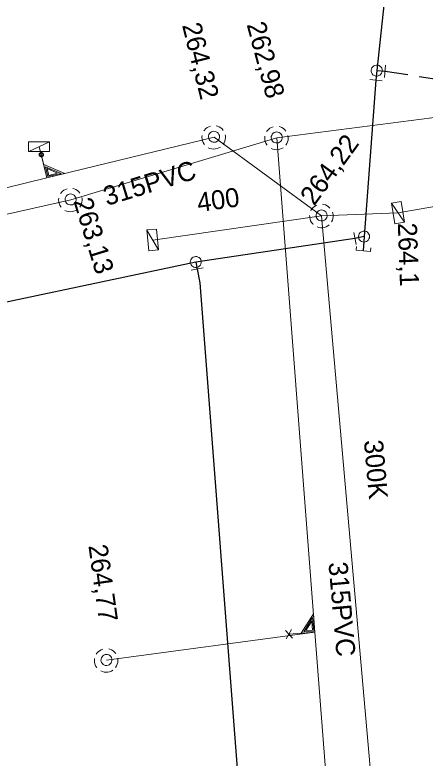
# Model space of a CAD drawing. Extents: x -732096 to -731933, y -1048703 to -1047964.
# Drawn here: x -732069.85 to -732052.65, y -1048415.69 to -1048384.52 of the extents above; entities that cross this region are included whole.
import ezdxf

# ---------------------------------------------------------------- set-up
doc = ezdxf.new("R2010")
doc.units = 0
doc.header["$LTSCALE"] = 0.32
doc.linetypes.add('LONG_DASHED', pattern=[7.5, 6, -1.5])
doc.linetypes.add('MEDIUM_DASHED', pattern=[4.5, 3, -1.5])
doc.layers.add('1', color=7, linetype='Continuous')
for name, color, linetype, lineweight in [('18', 7, 'Continuous', 13), ('20', 7, 'Continuous', 13), ('49', 7, 'Continuous', 13), ('8', 7, 'Continuous', 13)]:
    doc.layers.add(name, color=color, linetype=linetype, lineweight=lineweight)

msp = doc.modelspace()

# ---------------------------------------------------------------- linework, layer by layer
at = {"layer": '18'}
for p, q in [((-732069.271, -1048390.25), (-732068.397, -1048389.838)), ((-732054.062, -1048392.419), (-732053.508, -1048393.211)), ((-732064.32, -1048393.539), (-732063.829, -1048394.371)), ((-732058.507, -1048410.339), (-732058.213, -1048410.653)), ((-732058.468, -1048410.676), (-732058.253, -1048410.288))]:
    msp.add_line(p, q, dxfattribs=at)
for points in [[(-732061.653, -1048389.177), (-732061.724, -1048389.205), (-732061.791, -1048389.244), (-732061.851, -1048389.292), (-732061.902, -1048389.349), (-732061.926, -1048389.383)], [(-732061.112, -1048389.36), (-732061.162, -1048389.302), (-732061.22, -1048389.252), (-732061.285, -1048389.211), (-732061.356, -1048389.182), (-732061.405, -1048389.168)], [(-732059.023, -1048389.207), (-732059.094, -1048389.235), (-732059.161, -1048389.274), (-732059.221, -1048389.322), (-732059.272, -1048389.379), (-732059.296, -1048389.413)], [(-732058.482, -1048389.39), (-732058.532, -1048389.332), (-732058.59, -1048389.282), (-732058.655, -1048389.241), (-732058.726, -1048389.212), (-732058.775, -1048389.198)], [(-732061.998, -1048389.569), (-732062.004, -1048389.646), (-732061.999, -1048389.723), (-732061.982, -1048389.798), (-732061.953, -1048389.869), (-732061.913, -1048389.935), (-732061.897, -1048389.957)], [(-732061.117, -1048389.946), (-732061.076, -1048389.881), (-732061.045, -1048389.811), (-732061.026, -1048389.736), (-732061.018, -1048389.66), (-732061.023, -1048389.583), (-732061.029, -1048389.548)], [(-732059.368, -1048389.599), (-732059.374, -1048389.676), (-732059.369, -1048389.753), (-732059.352, -1048389.828), (-732059.323, -1048389.899), (-732059.282, -1048389.965), (-732059.267, -1048389.987)], [(-732058.487, -1048389.976), (-732058.446, -1048389.911), (-732058.415, -1048389.841), (-732058.396, -1048389.766), (-732058.388, -1048389.69), (-732058.393, -1048389.613), (-732058.399, -1048389.578)], [(-732061.74, -1048390.086), (-732061.67, -1048390.117), (-732061.595, -1048390.136), (-732061.519, -1048390.143), (-732061.442, -1048390.138), (-732061.367, -1048390.121), (-732061.295, -1048390.093), (-732061.235, -1048390.058)], [(-732059.11, -1048390.116), (-732059.04, -1048390.147), (-732058.965, -1048390.166), (-732058.889, -1048390.173), (-732058.812, -1048390.168), (-732058.737, -1048390.151), (-732058.665, -1048390.123), (-732058.605, -1048390.088)], [(-732068.763, -1048390.288), (-732068.503, -1048391.352), (-732067.754, -1048391.169), (-732068.64, -1048390.79)], [(-732068.562, -1048390.894), (-732068.464, -1048391.298), (-732067.914, -1048391.163), (-732068.563, -1048390.892)], [(-732068.497, -1048390.963), (-732068.428, -1048391.247), (-732068.067, -1048391.159), (-732068.498, -1048390.964)], [(-732067.122, -1048391.99), (-732067.172, -1048391.932), (-732067.23, -1048391.882), (-732067.295, -1048391.841), (-732067.366, -1048391.812), (-732067.415, -1048391.798)], [(-732067.663, -1048391.807), (-732067.734, -1048391.835), (-732067.801, -1048391.874), (-732067.861, -1048391.922), (-732067.912, -1048391.979), (-732067.936, -1048392.013)], [(-732068.008, -1048392.199), (-732068.014, -1048392.276), (-732068.009, -1048392.353), (-732067.992, -1048392.428), (-732067.963, -1048392.499), (-732067.923, -1048392.565), (-732067.907, -1048392.587)], [(-732067.127, -1048392.576), (-732067.086, -1048392.511), (-732067.055, -1048392.441), (-732067.036, -1048392.366), (-732067.028, -1048392.29), (-732067.033, -1048392.213), (-732067.039, -1048392.178)], [(-732067.75, -1048392.716), (-732067.68, -1048392.747), (-732067.605, -1048392.766), (-732067.529, -1048392.773), (-732067.452, -1048392.768), (-732067.377, -1048392.751), (-732067.305, -1048392.723), (-732067.245, -1048392.688)], [(-732057.196, -1048392.499), (-732057.263, -1048392.535), (-732057.325, -1048392.582), (-732057.378, -1048392.636), (-732057.422, -1048392.699), (-732057.442, -1048392.736)], [(-732056.637, -1048392.616), (-732056.693, -1048392.564), (-732056.757, -1048392.521), (-732056.826, -1048392.488), (-732056.9, -1048392.468), (-732056.95, -1048392.46)], [(-732057.491, -1048392.929), (-732057.488, -1048393.006), (-732057.474, -1048393.082), (-732057.448, -1048393.154), (-732057.411, -1048393.221), (-732057.363, -1048393.282), (-732057.345, -1048393.302)], [(-732056.572, -1048393.198), (-732056.539, -1048393.129), (-732056.516, -1048393.055), (-732056.506, -1048392.979), (-732056.507, -1048392.902), (-732056.522, -1048392.827), (-732056.532, -1048392.792)], [(-732057.174, -1048393.411), (-732057.1, -1048393.434), (-732057.024, -1048393.444), (-732056.947, -1048393.442), (-732056.871, -1048393.428), (-732056.799, -1048393.402), (-732056.731, -1048393.365), (-732056.675, -1048393.323)], [(-732058.366, -1048410.49), (-732057.273, -1048410.406), (-732057.333, -1048409.637), (-732057.85, -1048410.45)], [(-732057.736, -1048410.39), (-732057.321, -1048410.358), (-732057.365, -1048409.795), (-732057.737, -1048410.39)], [(-732057.656, -1048410.337), (-732057.366, -1048410.315), (-732057.394, -1048409.945), (-732057.656, -1048410.339)], [(-732066.163, -1048411.117), (-732066.234, -1048411.145), (-732066.301, -1048411.184), (-732066.361, -1048411.232), (-732066.412, -1048411.289), (-732066.436, -1048411.323)], [(-732065.622, -1048411.3), (-732065.672, -1048411.242), (-732065.73, -1048411.192), (-732065.795, -1048411.151), (-732065.866, -1048411.122), (-732065.915, -1048411.108)], [(-732066.508, -1048411.509), (-732066.514, -1048411.586), (-732066.509, -1048411.663), (-732066.492, -1048411.738), (-732066.463, -1048411.809), (-732066.423, -1048411.875), (-732066.407, -1048411.897)], [(-732065.627, -1048411.886), (-732065.586, -1048411.821), (-732065.555, -1048411.751), (-732065.536, -1048411.676), (-732065.528, -1048411.6), (-732065.533, -1048411.523), (-732065.539, -1048411.488)], [(-732066.25, -1048412.026), (-732066.18, -1048412.057), (-732066.105, -1048412.076), (-732066.029, -1048412.083), (-732065.952, -1048412.078), (-732065.877, -1048412.061), (-732065.805, -1048412.033), (-732065.745, -1048411.998)]]:
    msp.add_lwpolyline(points, dxfattribs=at)
for points in [[(-732061.269, -1048389.629), (-732061.275, -1048389.577), (-732061.293, -1048389.527), (-732061.321, -1048389.483), (-732061.359, -1048389.446), (-732061.404, -1048389.419), (-732061.454, -1048389.403), (-732061.506, -1048389.398), (-732061.558, -1048389.405), (-732061.607, -1048389.424), (-732061.651, -1048389.454), (-732061.686, -1048389.493), (-732061.712, -1048389.538), (-732061.727, -1048389.589), (-732061.73, -1048389.641), (-732061.722, -1048389.693), (-732061.701, -1048389.741), (-732061.671, -1048389.784), (-732061.631, -1048389.819), (-732061.585, -1048389.843), (-732061.534, -1048389.857), (-732061.482, -1048389.859), (-732061.43, -1048389.849), (-732061.382, -1048389.827), (-732061.34, -1048389.795), (-732061.307, -1048389.755), (-732061.283, -1048389.708), (-732061.271, -1048389.657)], [(-732058.639, -1048389.659), (-732058.645, -1048389.607), (-732058.663, -1048389.557), (-732058.691, -1048389.513), (-732058.729, -1048389.476), (-732058.774, -1048389.449), (-732058.824, -1048389.433), (-732058.876, -1048389.428), (-732058.928, -1048389.435), (-732058.977, -1048389.454), (-732059.021, -1048389.484), (-732059.056, -1048389.523), (-732059.082, -1048389.568), (-732059.097, -1048389.619), (-732059.1, -1048389.671), (-732059.092, -1048389.723), (-732059.071, -1048389.771), (-732059.041, -1048389.814), (-732059.001, -1048389.849), (-732058.955, -1048389.873), (-732058.904, -1048389.887), (-732058.852, -1048389.889), (-732058.8, -1048389.879), (-732058.752, -1048389.857), (-732058.71, -1048389.825), (-732058.677, -1048389.785), (-732058.653, -1048389.738), (-732058.641, -1048389.687)], [(-732069.275, -1048389.838), (-732068.401, -1048389.838), (-732068.401, -1048390.25), (-732069.275, -1048390.25)], [(-732068.649, -1048390.357), (-732068.662, -1048390.326), (-732068.686, -1048390.302), (-732068.716, -1048390.288), (-732068.749, -1048390.286), (-732068.781, -1048390.295), (-732068.808, -1048390.315), (-732068.827, -1048390.343), (-732068.834, -1048390.376), (-732068.83, -1048390.409), (-732068.814, -1048390.439), (-732068.789, -1048390.46), (-732068.758, -1048390.472), (-732068.724, -1048390.472), (-732068.693, -1048390.461), (-732068.667, -1048390.44), (-732068.651, -1048390.41), (-732068.646, -1048390.377)], [(-732068.674, -1048390.365), (-732068.687, -1048390.34), (-732068.709, -1048390.321), (-732068.735, -1048390.313), (-732068.764, -1048390.318), (-732068.787, -1048390.333), (-732068.803, -1048390.357), (-732068.808, -1048390.385), (-732068.8, -1048390.412), (-732068.781, -1048390.434), (-732068.756, -1048390.446), (-732068.727, -1048390.447), (-732068.702, -1048390.437), (-732068.683, -1048390.416), (-732068.673, -1048390.389)], [(-732067.279, -1048392.259), (-732067.285, -1048392.207), (-732067.303, -1048392.157), (-732067.331, -1048392.113), (-732067.369, -1048392.076), (-732067.414, -1048392.049), (-732067.464, -1048392.033), (-732067.516, -1048392.028), (-732067.568, -1048392.035), (-732067.617, -1048392.054), (-732067.661, -1048392.084), (-732067.696, -1048392.123), (-732067.722, -1048392.168), (-732067.737, -1048392.219), (-732067.74, -1048392.271), (-732067.732, -1048392.323), (-732067.711, -1048392.371), (-732067.681, -1048392.414), (-732067.641, -1048392.449), (-732067.595, -1048392.473), (-732067.544, -1048392.487), (-732067.492, -1048392.489), (-732067.44, -1048392.479), (-732067.392, -1048392.457), (-732067.35, -1048392.425), (-732067.317, -1048392.385), (-732067.293, -1048392.338), (-732067.281, -1048392.287)], [(-732053.656, -1048392.346), (-732053.509, -1048393.207), (-732053.915, -1048393.277), (-732054.062, -1048392.416)], [(-732056.757, -1048392.929), (-732056.764, -1048392.877), (-732056.781, -1048392.827), (-732056.809, -1048392.783), (-732056.848, -1048392.746), (-732056.892, -1048392.719), (-732056.943, -1048392.703), (-732056.995, -1048392.698), (-732057.046, -1048392.705), (-732057.095, -1048392.724), (-732057.139, -1048392.754), (-732057.174, -1048392.793), (-732057.201, -1048392.838), (-732057.215, -1048392.889), (-732057.218, -1048392.941), (-732057.21, -1048392.993), (-732057.19, -1048393.041), (-732057.159, -1048393.084), (-732057.12, -1048393.119), (-732057.073, -1048393.143), (-732057.022, -1048393.157), (-732056.97, -1048393.159), (-732056.919, -1048393.149), (-732056.87, -1048393.127), (-732056.828, -1048393.095), (-732056.796, -1048393.055), (-732056.772, -1048393.008), (-732056.759, -1048392.957)], [(-732063.91, -1048393.497), (-732063.83, -1048394.367), (-732064.24, -1048394.405), (-732064.32, -1048393.535)], [(-732065.779, -1048411.569), (-732065.785, -1048411.517), (-732065.803, -1048411.467), (-732065.831, -1048411.423), (-732065.869, -1048411.386), (-732065.914, -1048411.359), (-732065.964, -1048411.343), (-732066.016, -1048411.338), (-732066.068, -1048411.345), (-732066.117, -1048411.364), (-732066.161, -1048411.394), (-732066.196, -1048411.433), (-732066.222, -1048411.478), (-732066.237, -1048411.529), (-732066.24, -1048411.581), (-732066.232, -1048411.633), (-732066.211, -1048411.681), (-732066.181, -1048411.724), (-732066.141, -1048411.759), (-732066.095, -1048411.783), (-732066.044, -1048411.797), (-732065.992, -1048411.799), (-732065.94, -1048411.789), (-732065.892, -1048411.767), (-732065.85, -1048411.735), (-732065.817, -1048411.695), (-732065.793, -1048411.648), (-732065.781, -1048411.597)]]:
    msp.add_lwpolyline(points, close=True, dxfattribs=at)
at = {"layer": '20'}
for p, q in [((-732067.51, -1048392.27), (-732058.87, -1048389.67)), ((-732067.51, -1048392.27), (-732058.87, -1048389.67)), ((-732061.5, -1048389.64), (-732056.989, -1048392.94)), ((-732061.5, -1048389.64), (-732056.989, -1048392.94)), ((-732064.07, -1048393.96), (-732056.989, -1048392.94)), ((-732064.07, -1048393.96), (-732056.989, -1048392.94)), ((-732056.989, -1048392.94), (-732053.78, -1048392.82)), ((-732056.989, -1048392.94), (-732053.78, -1048392.82)), ((-732053.92, -1048427.8), (-732056.989, -1048392.94)), ((-732053.92, -1048427.8), (-732056.989, -1048392.94))]:
    msp.add_line(p, q, dxfattribs=at)
at = {"layer": '20', "linetype": 'LONG_DASHED'}
msp.add_line((-732053.78, -1048392.82), (-732046.694, -1048391.564), dxfattribs=at)
msp.add_line((-732053.78, -1048392.82), (-732046.694, -1048391.564), dxfattribs=at)
at = {"layer": '20'}
for points in [[(-732058.87, -1048389.67), (-732043.269, -1048387.661), (-732032.557, -1048386.281), (-732028.59, -1048385.77)], [(-732058.87, -1048389.67), (-732043.269, -1048387.661), (-732032.557, -1048386.281), (-732028.59, -1048385.77)], [(-732081.93, -1048394.64), (-732075.683, -1048393.111), (-732068.504, -1048391.354), (-732061.5, -1048389.64)], [(-732081.93, -1048394.64), (-732075.683, -1048393.111), (-732068.504, -1048391.354), (-732061.5, -1048389.64)], [(-732055.579, -1048432.35), (-732056.217, -1048424.068), (-732057.272, -1048410.408), (-732058.87, -1048389.67)], [(-732055.579, -1048432.35), (-732056.217, -1048424.068), (-732057.272, -1048410.408), (-732058.87, -1048389.67)], [(-732092.436, -1048397.858), (-732079.917, -1048395.051), (-732073.24, -1048393.554), (-732067.51, -1048392.27)], [(-732092.436, -1048397.858), (-732079.917, -1048395.051), (-732073.24, -1048393.554), (-732067.51, -1048392.27)]]:
    msp.add_lwpolyline(points, dxfattribs=at)
at = {"layer": '49'}
for p, q in [((-732068.829, -1048390.04), (-732068.504, -1048391.354)), ((-732068.829, -1048390.04), (-732068.504, -1048391.354)), ((-732066.01, -1048411.58), (-732057.272, -1048410.408)), ((-732066.01, -1048411.58), (-732057.272, -1048410.408))]:
    msp.add_line(p, q, dxfattribs=at)
at = {"layer": '8'}
for p, q in [((-732054.303, -1048386.621), (-732054.354, -1048387.136)), ((-732054.451, -1048387.277), (-732054.966, -1048387.222)), ((-732055.539, -1048394.143), (-732055.638, -1048393.636)), ((-732061.951, -1048395.125), (-732062.458, -1048395.222))]:
    msp.add_line(p, q, dxfattribs=at)
at = {"layer": '8', "lineweight": 25}
for p, q in [((-732054.669, -1048386.855), (-732054.71, -1048387.25)), ((-732054.669, -1048386.855), (-732054.329, -1048386.88)), ((-732054.71, -1048387.25), (-732055.199, -1048393.814)), ((-732055.589, -1048393.89), (-732062.264, -1048394.892)), ((-732055.199, -1048393.814), (-732055.589, -1048393.89)), ((-732062.264, -1048394.892), (-732062.206, -1048395.174))]:
    msp.add_line(p, q, dxfattribs=at)
at = {"layer": '8', "linetype": 'MEDIUM_DASHED', "lineweight": 25}
for p, q in [((-732054.329, -1048386.88), (-732048.844, -1048387.71)), ((-732055.199, -1048393.814), (-732055.245, -1048394.411))]:
    msp.add_line(p, q, dxfattribs=at)
at = {"layer": '8', "lineweight": 25}
for points in [[(-732044.76, -1048309.89), (-732045.27, -1048311.67), (-732051.3, -1048355.421), (-732054.669, -1048386.855)], [(-732062.264, -1048394.892), (-732073.92, -1048397.341), (-732075.125, -1048397.594), (-732093.042, -1048401.194)], [(-732062.206, -1048395.174), (-732062.1, -1048395.76), (-732060.37, -1048418.12)]]:
    msp.add_lwpolyline(points, dxfattribs=at)
at = {"layer": '8'}
for points in [[(-732054.654, -1048386.624), (-732054.707, -1048386.624), (-732054.758, -1048386.637), (-732054.805, -1048386.66), (-732054.846, -1048386.694), (-732054.878, -1048386.736), (-732054.899, -1048386.784), (-732054.909, -1048386.835), (-732054.908, -1048386.887), (-732054.894, -1048386.938), (-732054.869, -1048386.985), (-732054.834, -1048387.024), (-732054.792, -1048387.054), (-732054.743, -1048387.075), (-732054.692, -1048387.083), (-732054.639, -1048387.081), (-732054.589, -1048387.065), (-732054.543, -1048387.04), (-732054.504, -1048387.004), (-732054.475, -1048386.961), (-732054.456, -1048386.911), (-732054.448, -1048386.86), (-732054.453, -1048386.807), (-732054.469, -1048386.757), (-732054.497, -1048386.712), (-732054.533, -1048386.675), (-732054.577, -1048386.646), (-732054.627, -1048386.629)], [(-732055.191, -1048393.582), (-732055.243, -1048393.584), (-732055.294, -1048393.598), (-732055.34, -1048393.623), (-732055.38, -1048393.658), (-732055.411, -1048393.7), (-732055.431, -1048393.749), (-732055.44, -1048393.8), (-732055.437, -1048393.853), (-732055.422, -1048393.903), (-732055.395, -1048393.949), (-732055.359, -1048393.987), (-732055.317, -1048394.017), (-732055.267, -1048394.036), (-732055.215, -1048394.043), (-732055.163, -1048394.039), (-732055.113, -1048394.022), (-732055.068, -1048393.995), (-732055.03, -1048393.958), (-732055.002, -1048393.914), (-732054.984, -1048393.865), (-732054.978, -1048393.813), (-732054.984, -1048393.76), (-732055.002, -1048393.711), (-732055.031, -1048393.666), (-732055.068, -1048393.63), (-732055.113, -1048393.603), (-732055.163, -1048393.587)], [(-732062.032, -1048394.881), (-732062.039, -1048394.829), (-732062.056, -1048394.779), (-732062.085, -1048394.735), (-732062.123, -1048394.698), (-732062.168, -1048394.671), (-732062.218, -1048394.655), (-732062.27, -1048394.65), (-732062.321, -1048394.657), (-732062.37, -1048394.676), (-732062.414, -1048394.706), (-732062.45, -1048394.745), (-732062.476, -1048394.79), (-732062.49, -1048394.841), (-732062.494, -1048394.893), (-732062.485, -1048394.945), (-732062.465, -1048394.993), (-732062.434, -1048395.036), (-732062.395, -1048395.071), (-732062.348, -1048395.095), (-732062.298, -1048395.109), (-732062.245, -1048395.111), (-732062.194, -1048395.101), (-732062.146, -1048395.079), (-732062.103, -1048395.047), (-732062.071, -1048395.007), (-732062.047, -1048394.96), (-732062.034, -1048394.909)]]:
    msp.add_lwpolyline(points, close=True, dxfattribs=at)
msp.add_lwpolyline([(-732054.923, -1048394.283), (-732054.935, -1048394.438), (-732055.54, -1048394.39), (-732055.528, -1048394.236)], dxfattribs=at)

# ---------------------------------------------------------------- texts
at = {"layer": '1'}
for s, rotation, p in [('264,32', 284, (-732062.844, -1048384.948)), ('262,98', 285, (-732060.136, -1048384.919)), ('264,22', 54, (-732057.302, -1048392.557)), ('315PVC', 17, (-732065.993, -1048392.532)), ('400 ', 8, (-732062.156, -1048392.788)), ('263,13', 287, (-732067.397, -1048392.325)), ('264,1 ', 272, (-732053.794, -1048393.243)), ('300K', 275, (-732055.217, -1048402.37)), ('264,77', 278, (-732066.769, -1048406.775)), ('315PVC', 275, (-732056.704, -1048407.488))]:
    msp.add_text(s, height=0.8, rotation=rotation, dxfattribs=at).set_placement(p)

doc.saveas('drawing.dxf')
